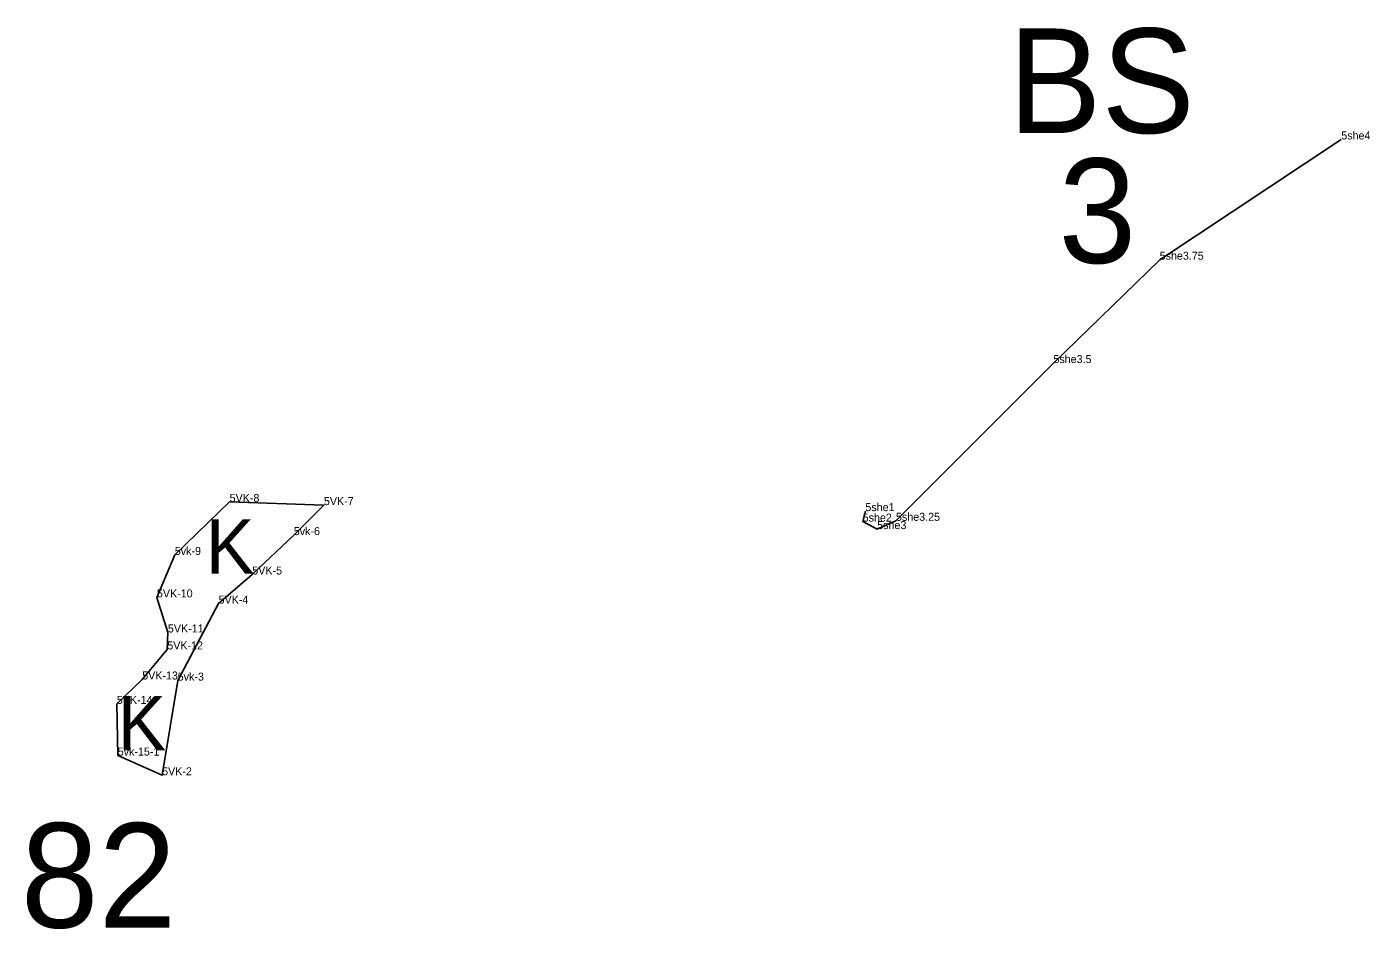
# Model space of a CAD drawing. Extents: x 2072529 to 2268812, y 436423 to 470008.
# Drawn here: x 2125478 to 2126318, y 447082 to 447645 of the extents above; entities that cross this region are included whole.
import ezdxf

# ---------------------------------------------------------------- set-up
doc = ezdxf.new("R2010")
doc.units = 0
for name, color, linetype in [('Old_Level_10', 7, 'Continuous'), ('Old_Level_20', 7, 'Continuous'), ('Old_Level_52', 7, 'Continuous'), ('Old_Level_55', 7, 'Continuous'), ('Old_Level_60', 7, 'Continuous'), ('Old_Level_62', 7, 'Continuous')]:
    doc.layers.add(name, color=color, linetype=linetype)

msp = doc.modelspace()

# ---------------------------------------------------------------- linework, layer by layer
at = {"layer": 'Old_Level_10'}
msp.add_lwpolyline([(2126002.508, 447342.769), (2126000.811, 447336.238), (2126009.895, 447331.558), (2126021.624, 447336.736), (2126119.997, 447435.269), (2126186.405, 447499.84), (2126299.91, 447574.978)], dxfattribs=at)
at = {"layer": 'Old_Level_20'}
for p, q in [((2126299.91, 447574.978), (2126299.91, 447574.978)), ((2126186.405, 447499.84), (2126186.405, 447499.84)), ((2126119.997, 447435.269), (2126119.997, 447435.269)), ((2125605.208, 447348.523), (2125605.208, 447348.523)), ((2125664.119, 447346.549), (2125664.119, 447346.549)), ((2126002.508, 447342.769), (2126002.508, 447342.769)), ((2126000.811, 447336.238), (2126000.811, 447336.238)), ((2126021.624, 447336.736), (2126021.624, 447336.736)), ((2125645.306, 447327.79), (2125645.306, 447327.79)), ((2126009.895, 447331.558), (2126009.895, 447331.558)), ((2125570.939, 447315.424), (2125570.939, 447315.424)), ((2125619.354, 447303.182), (2125619.354, 447303.182)), ((2125559.781, 447288.874), (2125559.781, 447288.874)), ((2125598.317, 447284.994), (2125598.317, 447284.994)), ((2125566.634, 447266.965), (2125566.634, 447266.965)), ((2125566.257, 447256.364), (2125566.257, 447256.364)), ((2125550.57, 447237.593), (2125550.57, 447237.593)), ((2125572.759, 447236.892), (2125572.759, 447236.892)), ((2125534.705, 447222.374), (2125534.705, 447222.374)), ((2125535.27, 447190.034), (2125535.27, 447190.034)), ((2125563.014, 447177.732), (2125563.014, 447177.732))]:
    msp.add_line(p, q, dxfattribs=at)
at = {"layer": 'Old_Level_52'}
msp.add_lwpolyline([(2125535.27, 447190.034), (2125534.705, 447222.374), (2125550.57, 447237.593), (2125566.257, 447256.364), (2125566.634, 447266.965), (2125559.781, 447288.874), (2125570.939, 447315.424), (2125605.208, 447348.523), (2125664.119, 447346.549), (2125645.306, 447327.79), (2125619.354, 447303.182), (2125598.317, 447284.994), (2125572.759, 447236.892), (2125563.014, 447177.732)], close=True, dxfattribs=at)

# ---------------------------------------------------------------- texts
at = {"layer": 'Old_Level_55'}
for p in [(2125590.327, 447303.64), (2125535.179, 447193.344)]:
    msp.add_text('K', height=34, dxfattribs=at).set_placement(p)
at = {"layer": 'Old_Level_60'}
for s, p in [('5she4', (2126299.91, 447574.978)), ('5she3.75', (2126186.405, 447499.84)), ('5she3.5', (2126119.997, 447435.269)), ('5VK-8', (2125605.208, 447348.523)), ('5VK-7', (2125664.119, 447346.549)), ('5she2', (2126000.811, 447336.238)), ('5she1', (2126002.508, 447342.769)), ('5she3.25', (2126021.624, 447336.736)), ('5vk-6', (2125645.306, 447327.79)), ('5she3', (2126009.895, 447331.558)), ('5vk-9', (2125570.939, 447315.424)), ('5VK-5', (2125619.354, 447303.182)), ('5VK-10', (2125559.781, 447288.874)), ('5VK-4', (2125598.317, 447284.994)), ('5VK-11', (2125566.634, 447266.965)), ('5VK-12', (2125566.257, 447256.364)), ('5VK-13', (2125550.57, 447237.593)), ('5vk-3', (2125572.759, 447236.892)), ('5VK-14', (2125534.705, 447222.374)), ('5vk-15-1', (2125535.27, 447190.034)), ('5VK-2', (2125563.014, 447177.732))]:
    msp.add_text(s, height=5, dxfattribs=at).set_placement(p)
at = {"layer": 'Old_Level_62'}
for s, p in [('BS', (2126091.78, 447578.987)), ('3', (2126123.197, 447497.775)), ('82', (2125474.689, 447082.574))]:
    msp.add_text(s, height=65.34, dxfattribs=at).set_placement(p)

doc.saveas('drawing.dxf')
